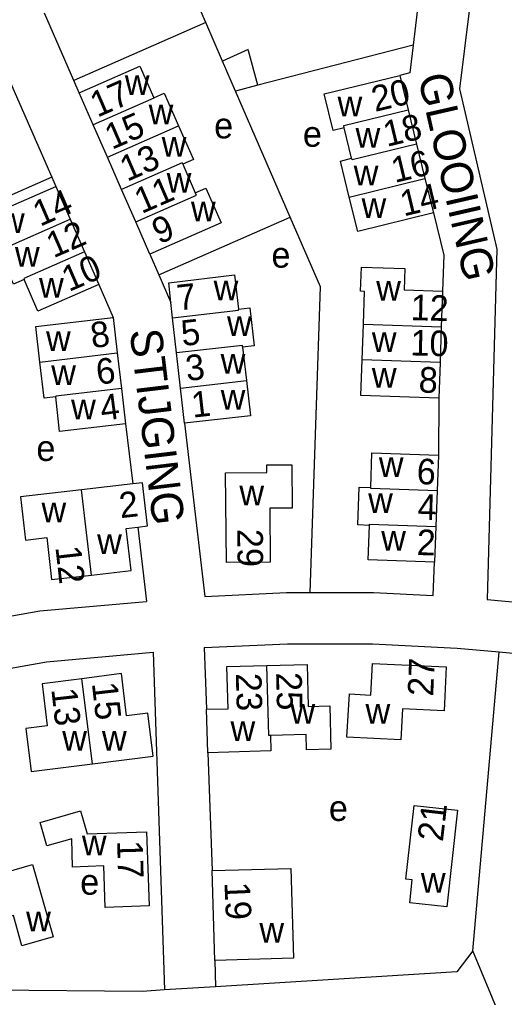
# Model space of a CAD drawing. Extents: x 159441 to 162086, y 388175 to 389787.
# Drawn here: x 161146.3 to 161222.1, y 389528.9 to 389681.6 of the extents above; entities that cross this region are included whole.
import ezdxf

# ---------------------------------------------------------------- set-up
doc = ezdxf.new("R2010")
doc.units = 0
for name, color, linetype in [('BLT_Basislijn', 7, 'Continuous'), ('BLT_Bebouwing', 7, 'Continuous'), ('BLT_Centroide', 7, 'Continuous'), ('BLT_Huisnummer', 7, 'Continuous'), ('BLT_Huisnummer_ tussenligend', 7, 'Continuous'), ('BLT_Onderverdeling_panden', 7, 'Continuous'), ('BLT_Straatnaam', 7, 'Continuous')]:
    doc.layers.add(name, color=color, linetype=linetype)

msp = doc.modelspace()

# ---------------------------------------------------------------- linework, layer by layer
at = {"layer": 'BLT_Basislijn'}
for p, q in [((161209.25, 389689.77), (161207.83, 389677.61)), ((161154.75, 389672.1), (161150.15, 389682.6)), ((161175.39, 389681.13), (161154.75, 389672.1)), ((161178.01, 389675.1), (161175.39, 389681.13)), ((161207.83, 389677.61), (161183.52, 389671.33)), ((161180.04, 389670.43), (161178.01, 389675.1)), ((161144.49, 389672.56), (161151.31, 389656.97)), ((161155.59, 389670.18), (161154.75, 389672.1)), ((161183.52, 389671.33), (161180.04, 389670.43)), ((161188.59, 389650.75), (161180.04, 389670.43)), ((161151.31, 389656.97), (161137.13, 389650.75)), ((161151.31, 389656.97), (161151.94, 389655.53)), ((161168.05, 389641.72), (161188.59, 389650.75)), ((161166.64, 389644.96), (161168.05, 389641.72)), ((161168.05, 389641.72), (161169.93, 389637.43)), ((161158.68, 389640.21), (161160.9, 389635.07)), ((161211.84, 389622.47), (161211.78, 389613.57)), ((161162.86, 389618.45), (161163.97, 389609.07)), ((161172.08, 389618.57), (161175.27, 389591.51)), ((161164.76, 389602.33), (161166.13, 389590.73)), ((161219.41, 389591.02), (161226.45, 389590.38)), ((161167.15, 389582.79), (161168.93, 389530.03)), ((161175.13, 389583.5), (161175.52, 389573.87)), ((161217.14, 389536.14), (161221.26, 389582.82)), ((161221.26, 389582.82), (161226.24, 389582.37)), ((161175.7, 389567.09), (161176.4, 389548.67)), ((161231.59, 389501.64), (161217.14, 389536.14)), ((161176.81, 389534.65), (161176.92, 389530.52)), ((161176.92, 389530.52), (161168.93, 389530.03))]:
    msp.add_line(p, q, dxfattribs=at)
for points in [[(161209.43, 389726.64), (161218.11, 389695.19), (161215.1, 389670.8), (161220.89, 389645.72), (161219.41, 389591.02)], [(161175.39, 389681.13), (161173.21, 389686.16), (161177.2, 389687.9)], [(161207.83, 389677.61), (161207.32, 389673.26), (161205.74, 389672.88)], [(161183.52, 389671.33), (161182.1, 389676.7), (161182.02, 389676.9), (161178.01, 389675.1)], [(161210.99, 389651.4), (161212.6, 389644.81), (161212.41, 389639.18)], [(161191.7, 389592.09), (161193.32, 389639.85), (161188.59, 389650.75)], [(161191.7, 389592.09), (161201.65, 389592.09), (161210.98, 389591.62), (161211.17, 389596.86)], [(161175.27, 389591.51), (161188.02, 389592.09), (161191.7, 389592.09)], [(161126.93, 389585.24), (161149.42, 389589.23), (161166.13, 389590.73)], [(161128.5, 389577.39), (161150.47, 389581.3), (161167.15, 389582.79)], [(161175.13, 389583.5), (161188.2, 389584.09), (161201.45, 389584.09), (161214.69, 389583.42), (161221.26, 389582.82)], [(161217.14, 389536.14), (161214.67, 389532.85), (161176.92, 389530.52)], [(161168.93, 389530.03), (161165.5, 389529.81), (161141.73, 389530.02)]]:
    msp.add_lwpolyline(points, dxfattribs=at)
at = {"layer": 'BLT_Bebouwing'}
for p, q in [((161205.74, 389672.88), (161207.05, 389667.51)), ((161157.8, 389665.14), (161155.59, 389670.18)), ((161207.05, 389667.51), (161208.37, 389662.14)), ((161160.01, 389660.09), (161157.8, 389665.14)), ((161198.21, 389659.93), (161197.06, 389664.68)), ((161208.37, 389662.14), (161209.68, 389656.77)), ((161162.22, 389655.05), (161160.01, 389660.09)), ((161171.8, 389659.01), (161173.74, 389654.56)), ((161209.68, 389656.77), (161210.99, 389651.4)), ((161151.94, 389655.53), (161154.19, 389650.42)), ((161164.43, 389650), (161162.22, 389655.05)), ((161154.19, 389650.42), (161156.44, 389645.32)), ((161166.64, 389644.96), (161164.43, 389650)), ((161156.44, 389645.32), (161158.68, 389640.21)), ((161212.41, 389639.18), (161212.22, 389633.61)), ((161170.21, 389635.02), (161169.93, 389637.43)), ((161160.9, 389635.07), (161161.55, 389629.53)), ((161170.83, 389629.54), (161170.21, 389635.02)), ((161199.85, 389628.45), (161200.04, 389634.02)), ((161212.22, 389633.61), (161212.03, 389628.04)), ((161181.15, 389630.45), (161181.75, 389625.23)), ((161161.55, 389629.53), (161162.21, 389623.99)), ((161171.46, 389624.05), (161170.83, 389629.54)), ((161212.03, 389628.04), (161211.84, 389622.47)), ((161162.21, 389623.99), (161162.86, 389618.45)), ((161172.08, 389618.57), (161171.46, 389624.05)), ((161211.78, 389613.57), (161211.58, 389608)), ((161163.97, 389609.07), (161155.96, 389608.14)), ((161165.51, 389609.24), (161163.97, 389609.07)), ((161166.29, 389602.5), (161165.51, 389609.24)), ((161211.58, 389608), (161211.37, 389602.43)), ((161164.76, 389602.33), (161166.29, 389602.5)), ((161211.37, 389602.43), (161211.17, 389596.86)), ((161175.7, 389567.09), (161175.52, 389573.87)), ((161176.81, 389534.65), (161176.4, 389548.67))]:
    msp.add_line(p, q, dxfattribs=at)
for points in [[(161155.59, 389670.18), (161165.1, 389674.34), (161167.25, 389669.39)], [(161197.06, 389664.68), (161195.31, 389664.26), (161193.9, 389669.98), (161205.74, 389672.88)], [(161167.25, 389669.39), (161168.9, 389670.11), (161171.15, 389664.98)], [(161171.15, 389664.98), (161173.45, 389659.74), (161171.8, 389659.01)], [(161197.83, 389653.88), (161196.46, 389659.5), (161198.21, 389659.93)], [(161143.04, 389645.52), (161140.8, 389650.67), (161151.94, 389655.53)], [(161173.74, 389654.56), (161175.4, 389655.28), (161177.78, 389649.85), (161166.64, 389644.96)], [(161210.99, 389651.4), (161199.15, 389648.49), (161197.83, 389653.88)], [(161146.98, 389640.98), (161145.33, 389640.25), (161143.04, 389645.52)], [(161200.04, 389634.02), (161200.22, 389639.15), (161199.61, 389639.17), (161199.73, 389642.95), (161206.51, 389642.73), (161206.41, 389639.37), (161212.41, 389639.18)], [(161158.68, 389640.21), (161149.15, 389636.04), (161146.98, 389640.98)], [(161169.93, 389637.43), (161169.59, 389640.5), (161179.9, 389641.72), (161180.5, 389636.35)], [(161180.5, 389636.35), (161182.29, 389636.55), (161182.95, 389630.65), (161181.15, 389630.45)], [(161149.45, 389628.1), (161148.8, 389633.64), (161160.9, 389635.07)], [(161151.93, 389622.66), (161150.12, 389622.45), (161149.45, 389628.1)], [(161211.84, 389622.47), (161199.65, 389622.86), (161199.85, 389628.45)], [(161181.75, 389625.23), (161182.38, 389619.71), (161172.08, 389618.57)], [(161162.86, 389618.45), (161152.53, 389617.27), (161151.93, 389622.66)], [(161201.2, 389608.52), (161201.37, 389613.93), (161211.78, 389613.57)], [(161155.96, 389608.14), (161146.42, 389607.04), (161147.18, 389600.3), (161150.53, 389600.69), (161151.28, 389594.13), (161157.5, 389594.84)], [(161200.99, 389602.6), (161199.2, 389602.67), (161199.39, 389608.58), (161201.2, 389608.52)], [(161211.17, 389596.86), (161200.79, 389597.19), (161200.99, 389602.6)], [(161157.5, 389594.84), (161163.73, 389595.55), (161162.94, 389602.12), (161164.76, 389602.33)], [(161175.52, 389573.87), (161178.89, 389573.93), (161178.69, 389580.54), (161184.96, 389580.71)], [(161184.96, 389580.71), (161191.23, 389580.89), (161191.42, 389574.29), (161194.77, 389574.4), (161194.96, 389567.62), (161191.17, 389567.52), (161191.1, 389569.92), (161185.54, 389569.78)], [(161197.87, 389576.26), (161201.23, 389576.08), (161201.45, 389581.04), (161213.01, 389580.5), (161212.66, 389573.61), (161206.16, 389573.96), (161205.92, 389569.09), (161197.48, 389569.5), (161197.87, 389576.26)], [(161155.99, 389578.65), (161149.79, 389577.86), (161150.59, 389571.3), (161147.26, 389570.89), (161148.1, 389564.17), (161157.68, 389565.36)], [(161157.68, 389565.36), (161167.18, 389566.53), (161166.34, 389573.26), (161163.01, 389572.87), (161162.19, 389579.44), (161155.99, 389578.65)], [(161185.54, 389569.78), (161185.59, 389567.37), (161175.7, 389567.09)], [(161137.15, 389546.42), (161148.3, 389549.62), (161151.53, 389538.34), (161146.65, 389536.93), (161145.3, 389541.64), (161139.05, 389539.84)], [(161176.4, 389548.67), (161188.68, 389549.03), (161189.1, 389535.02), (161176.81, 389534.65)]]:
    msp.add_lwpolyline(points, dxfattribs=at)
for points in [[(161178.61, 389596.78), (161178.49, 389610.79), (161184.92, 389610.84), (161184.92, 389612.04), (161188.85, 389612.07), (161188.9, 389605.28), (161185.4, 389605.26), (161185.45, 389596.85)], [(161207.98, 389558.86), (161214.78, 389558.09), (161213.12, 389543), (161207.3, 389543.65), (161207.67, 389547.24), (161206.67, 389547.34)], [(161149.51, 389556.19), (161155.8, 389557.99), (161156.83, 389554.4), (161166.11, 389554.74), (161166.54, 389543.18), (161159.68, 389542.93), (161159.45, 389549.43), (161154.57, 389549.22), (161154.44, 389553.66), (161150.56, 389552.54)]]:
    msp.add_lwpolyline(points, close=True, dxfattribs=at)
at = {"layer": 'BLT_Onderverdeling_panden'}
for p, q in [((161160.01, 389660.09), (161171.15, 389664.98)), ((161197.83, 389653.88), (161209.68, 389656.77)), ((161143.04, 389645.52), (161154.19, 389650.42)), ((161200.04, 389634.02), (161212.22, 389633.61)), ((161149.45, 389628.1), (161161.55, 389629.53)), ((161212.03, 389628.04), (161199.85, 389628.45)), ((161171.46, 389624.05), (161181.75, 389625.23)), ((161157.5, 389594.84), (161155.96, 389608.14)), ((161157.68, 389565.36), (161155.99, 389578.65))]:
    msp.add_line(p, q, dxfattribs=at)
for points in [[(161167.25, 389669.39), (161167.29, 389669.3), (161157.8, 389665.14)], [(161197.06, 389664.68), (161196.97, 389665.04), (161207.05, 389667.51)], [(161208.37, 389662.14), (161198.27, 389659.67), (161198.21, 389659.93)], [(161171.8, 389659.01), (161171.71, 389659.21), (161162.22, 389655.05)], [(161164.43, 389650), (161173.92, 389654.16), (161173.74, 389654.56)], [(161156.44, 389645.32), (161146.92, 389641.13), (161146.98, 389640.98)], [(161170.21, 389635.02), (161180.52, 389636.19), (161180.5, 389636.35)], [(161181.15, 389630.45), (161181.12, 389630.71), (161170.83, 389629.54)], [(161162.21, 389623.99), (161151.92, 389622.78), (161151.93, 389622.66)], [(161211.58, 389608), (161201.2, 389608.38), (161201.2, 389608.52)], [(161200.99, 389602.6), (161201, 389602.8), (161211.37, 389602.43)], [(161185.54, 389569.78), (161185.26, 389569.77), (161184.96, 389580.71)]]:
    msp.add_lwpolyline(points, dxfattribs=at)

# ---------------------------------------------------------------- texts
at = {"layer": 'BLT_Centroide'}
for s, p in [('w', (161162.73, 389669.83)), ('w', (161166.46, 389665.25)), ('w', (161196, 389666.47)), ('e', (161176.7, 389663.04)), ('e', (161190.58, 389661.73)), ('w', (161198.82, 389661.57)), ('w', (161168.5, 389660.18)), ('w', (161169.28, 389654.55)), ('w', (161198.53, 389655.69)), ('w', (161173.08, 389650.08)), ('w', (161199.76, 389650.62)), ('w', (161143.2, 389648.24)), ('w', (161145.55, 389642.99)), ('e', (161185.66, 389642.85)), ('w', (161149.32, 389638.16)), ('w', (161176.62, 389637.74)), ('w', (161202.05, 389637.7)), ('w', (161178.71, 389632.2)), ('w', (161150.41, 389629.85)), ('w', (161201.37, 389629.69)), ('w', (161177.72, 389626.28)), ('w', (161151.22, 389624.5)), ('w', (161201.37, 389624.08)), ('w', (161177.72, 389620.68)), ('w', (161154.33, 389619.14)), ('e', (161148.9, 389612.66)), ('w', (161202.46, 389610.16)), ('w', (161180.65, 389605.72)), ('w', (161200.79, 389604.55)), ('w', (161149.7, 389603.08)), ('w', (161158.4, 389598.11)), ('w', (161202.83, 389598.63)), ('w', (161188.63, 389571.6)), ('w', (161200.38, 389571.6)), ('w', (161152.94, 389567.4)), ('w', (161159.16, 389567.4)), ('w', (161179.26, 389568.91)), ('e', (161194.65, 389556.43)), ('w', (161156.02, 389551.07)), ('e', (161155.75, 389544.91)), ('w', (161209.04, 389545.21)), ('w', (161147.3, 389539.17)), ('w', (161183.78, 389537.43))]:
    msp.add_text(s, height=4, dxfattribs=at).set_placement(p)
at = {"layer": 'BLT_Huisnummer'}
for s, rotation, p in [('17', 23.4703, (161158.43, 389666.26)), ('20', 13.4703, (161201.86, 389667.16)), ('13', 23.4703, (161163.08, 389656.24)), ('14', 23.4703, (161149.47, 389649.22)), ('14', 13.4703, (161206.35, 389650.84)), ('9', 23.4703, (161168.1, 389646.45)), ('10', 23.4703, (161153.98, 389639.02)), ('7', 6.4703, (161171.1, 389636.15)), ('12', 358.4703, (161207.39, 389634.66)), ('8', 7.4703, (161157.63, 389630.26)), ('8', 357.4703, (161208.63, 389623.38)), ('4', 7.4703, (161159.15, 389618.91)), ('1', 6.4703, (161173.36, 389619.41)), ('6', 357.4703, (161208.32, 389609.07)), ('2', 6.4703, (161162.06, 389603.71)), ('29', 270.4703, (161180.32, 389602.03)), ('2', 358.4703, (161208.34, 389597.97)), ('12', 276.4703, (161151.87, 389599.2)), ('27', 87.4703, (161210.95, 389575.84)), ('23', 271.4703, (161180.09, 389579.49)), ('15', 276.4703, (161157.57, 389577.93)), ('21', 83.4703, (161212.47, 389553.1)), ('17', 271.4703, (161161.53, 389553.35)), ('19', 272.4703, (161178.31, 389546.83))]:
    msp.add_text(s, height=4, rotation=rotation, dxfattribs=at).set_placement(p)
at = {"layer": 'BLT_Huisnummer_ tussenligend'}
for s, rotation, p in [('15', 23.4703, (161160.72, 389661.23)), ('18', 13.4703, (161203.7, 389661.7)), ('16', 13.4703, (161204.96, 389656.07)), ('11', 23.4703, (161165.35, 389651.21)), ('12', 23.4703, (161151.57, 389644.29)), ('5', 6.4703, (161171.75, 389630.59)), ('10', 358.4703, (161207.36, 389629.15)), ('6', 7.4703, (161158.5, 389624.54)), ('3', 6.4703, (161172.45, 389625.13)), ('4', 358.4703, (161208.48, 389603.51)), ('25', 271.4703, (161186.39, 389579.61)), ('13', 276.4703, (161151.23, 389577.01))]:
    msp.add_text(s, height=4, rotation=rotation, dxfattribs=at).set_placement(p)
at = {"layer": 'BLT_Straatnaam'}
for s, rotation, p in [('GLOOIING', 282.8591, (161208.55, 389672.65)), ('STIJGING', 276.8591, (161163.48, 389633.03))]:
    msp.add_text(s, height=5, rotation=rotation, dxfattribs=at).set_placement(p)

doc.saveas('drawing.dxf')
